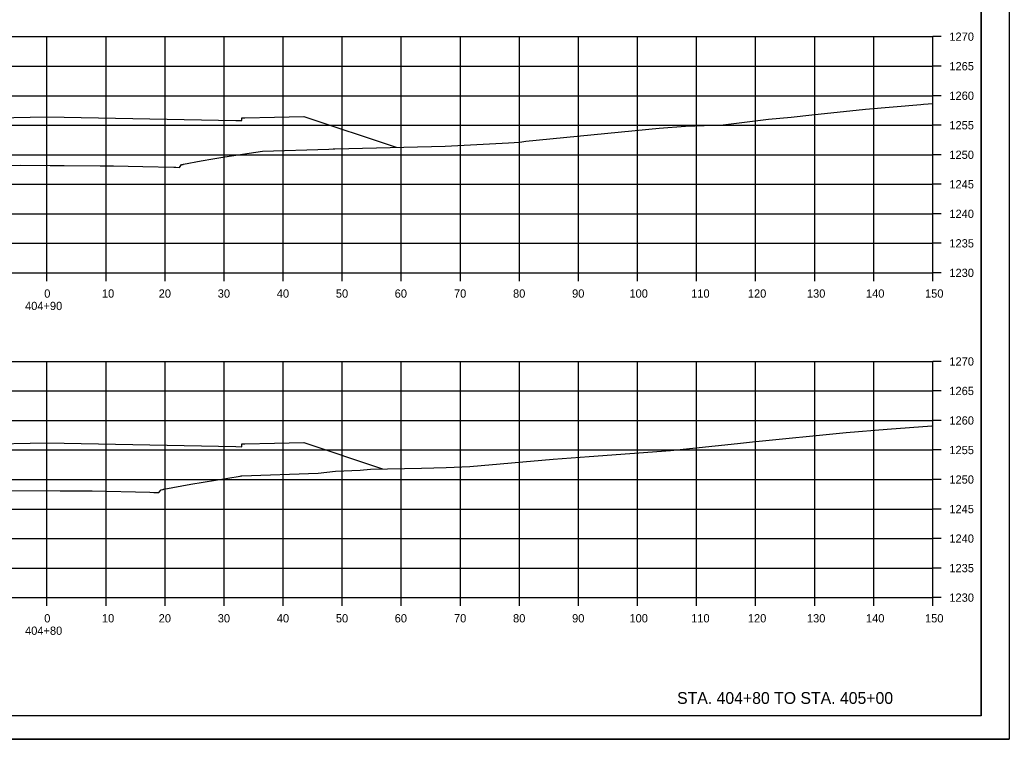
# Model space of a CAD drawing. Extents: x -70 to 701944, y -4 to 666871.
# Drawn here: x 669211.5 to 669379, y 662635.6 to 662757.4 of the extents above; entities that cross this region are included whole.
import ezdxf

# ---------------------------------------------------------------- set-up
doc = ezdxf.new("R2010")
doc.units = 0
for name, color, linetype in [('R_Axis', 7, 'Continuous'), ('R_Axis Annot', 7, 'Continuous'), ('R_Border', 7, 'Continuous'), ('R_Draft', 7, 'Continuous'), ('R_Exist Surface', 7, 'Continuous'), ('R_Fin Surface', 7, 'Continuous'), ('R_Grid', 7, 'Continuous'), ('R_No Plot', 7, 'Continuous')]:
    doc.layers.add(name, color=color, linetype=linetype)

msp = doc.modelspace()

# ---------------------------------------------------------------- linework, layer by layer
at = {"layer": 'R_Axis'}
for p, q in [((669366.07, 662714.55), (669366.07, 662754.55)), ((669367.47, 662754.55), (669366.07, 662754.55)), ((669367.47, 662749.55), (669366.07, 662749.55)), ((669367.47, 662744.55), (669366.07, 662744.55)), ((669367.47, 662739.55), (669366.07, 662739.55)), ((669367.47, 662734.55), (669366.07, 662734.55)), ((669367.47, 662729.55), (669366.07, 662729.55)), ((669367.47, 662724.55), (669366.07, 662724.55)), ((669367.47, 662719.55), (669366.07, 662719.55)), ((669066.07, 662714.55), (669366.07, 662714.55)), ((669216.07, 662713.15), (669216.07, 662714.55)), ((669226.07, 662713.15), (669226.07, 662714.55)), ((669236.07, 662713.15), (669236.07, 662714.55)), ((669246.07, 662713.15), (669246.07, 662714.55)), ((669256.07, 662713.15), (669256.07, 662714.55)), ((669266.07, 662713.15), (669266.07, 662714.55)), ((669276.07, 662713.15), (669276.07, 662714.55)), ((669286.07, 662713.15), (669286.07, 662714.55)), ((669296.07, 662713.15), (669296.07, 662714.55)), ((669306.07, 662713.15), (669306.07, 662714.55)), ((669316.07, 662713.15), (669316.07, 662714.55)), ((669326.07, 662713.15), (669326.07, 662714.55)), ((669336.07, 662713.15), (669336.07, 662714.55)), ((669346.07, 662713.15), (669346.07, 662714.55)), ((669356.07, 662713.15), (669356.07, 662714.55)), ((669366.07, 662713.15), (669366.07, 662714.55)), ((669367.47, 662714.55), (669366.07, 662714.55)), ((669366.07, 662659.55), (669366.07, 662699.55)), ((669367.47, 662699.55), (669366.07, 662699.55)), ((669367.47, 662694.55), (669366.07, 662694.55)), ((669367.47, 662689.55), (669366.07, 662689.55)), ((669367.47, 662684.55), (669366.07, 662684.55)), ((669367.47, 662679.55), (669366.07, 662679.55)), ((669367.47, 662674.55), (669366.07, 662674.55)), ((669367.47, 662669.55), (669366.07, 662669.55)), ((669367.47, 662664.55), (669366.07, 662664.55)), ((669066.07, 662659.55), (669366.07, 662659.55)), ((669216.07, 662658.15), (669216.07, 662659.55)), ((669226.07, 662658.15), (669226.07, 662659.55)), ((669236.07, 662658.15), (669236.07, 662659.55)), ((669246.07, 662658.15), (669246.07, 662659.55)), ((669256.07, 662658.15), (669256.07, 662659.55)), ((669266.07, 662658.15), (669266.07, 662659.55)), ((669276.07, 662658.15), (669276.07, 662659.55)), ((669286.07, 662658.15), (669286.07, 662659.55)), ((669296.07, 662658.15), (669296.07, 662659.55)), ((669306.07, 662658.15), (669306.07, 662659.55)), ((669316.07, 662658.15), (669316.07, 662659.55)), ((669326.07, 662658.15), (669326.07, 662659.55)), ((669336.07, 662658.15), (669336.07, 662659.55)), ((669346.07, 662658.15), (669346.07, 662659.55)), ((669356.07, 662658.15), (669356.07, 662659.55)), ((669366.07, 662658.15), (669366.07, 662659.55)), ((669367.47, 662659.55), (669366.07, 662659.55))]:
    msp.add_line(p, q, dxfattribs=at)
at = {"layer": 'R_Border'}
for q in [(669374.25, 662845.01), (669058.07, 662639.55)]:
    msp.add_line((669374.25, 662639.55), q, dxfattribs=at)
at = {"layer": 'R_Exist Surface'}
for points in [[(669209.66, 662732.74), (669211.66, 662732.76), (669216.64, 662732.71), (669218.97, 662732.71), (669225.08, 662732.7), (669227.36, 662732.67), (669232.28, 662732.56), (669237.56, 662732.42), (669237.87, 662732.42), (669238.5, 662732.41), (669238.63, 662732.56), (669238.88, 662732.88), (669239.11, 662732.9), (669239.22, 662732.93), (669242.16, 662733.52), (669244.14, 662733.88), (669246.18, 662734.2), (669252.59, 662735.16), (669263.8, 662735.51), (669264.52, 662735.53), (669264.83, 662735.57), (669267.18, 662735.61), (669283.49, 662736.03), (669294.21, 662736.57), (669296.14, 662736.71), (669297.17, 662736.87), (669319.71, 662739.06), (669324.18, 662739.39), (669330.56, 662739.64), (669338.25, 662740.56), (669342.1, 662740.94), (669345.58, 662741.32), (669354.67, 662742.26), (669364.03, 662743.08), (669364.47, 662743.12), (669366.07, 662743.25)], [(669209.82, 662677.7), (669218.29, 662677.64), (669223.74, 662677.62), (669233.51, 662677.39), (669234.16, 662677.37), (669234.21, 662677.37), (669235.04, 662677.36), (669235.42, 662677.8), (669235.43, 662677.81), (669235.75, 662677.88), (669235.76, 662677.89), (669235.86, 662677.9), (669240.44, 662678.78), (669248.78, 662680.13), (669248.94, 662680.16), (669249.09, 662680.16), (669261.98, 662680.64), (669264.92, 662680.99), (669269.1, 662681.11), (669270.87, 662681.33), (669279.5, 662681.47), (669283.68, 662681.56), (669287.69, 662681.77), (669301.79, 662683), (669306.36, 662683.35), (669307.9, 662683.45), (669321.66, 662684.47), (669333, 662685.66), (669334.01, 662685.76), (669335.53, 662685.92), (669351.38, 662687.51), (669358.36, 662688.06), (669365.9, 662688.66), (669366.07, 662688.67)]]:
    msp.add_lwpolyline(points, dxfattribs=at)
at = {"layer": 'R_Fin Surface'}
for points in [[(669127.53, 662730.26), (669128.17, 662730.48), (669138.23, 662733.84), (669141.2, 662734.83), (669147.12, 662736.79), (669159.03, 662740.75), (669164.03, 662740.65), (669169.03, 662740.55), (669169.53, 662740.55), (669169.54, 662740.05), (669170.54, 662740.07), (669179.51, 662740.25), (669216.07, 662740.99), (669248.07, 662740.35), (669249.07, 662740.33), (669249.08, 662740.83), (669249.58, 662740.83), (669254.58, 662740.93), (669259.58, 662741.03), (669275.2, 662735.82)], [(669131.26, 662676.11), (669136.98, 662678), (669141.16, 662679.39), (669143.21, 662680.07), (669151.97, 662683.01), (669154.47, 662683.84), (669156.58, 662684.54), (669156.59, 662684.55), (669159.55, 662685.54), (669164.55, 662685.44), (669169.55, 662685.34), (669170.05, 662685.34), (669170.06, 662684.84), (669171.06, 662684.86), (669216.07, 662685.76), (669248.07, 662685.12), (669249.07, 662685.1), (669249.08, 662685.6), (669249.58, 662685.6), (669254.58, 662685.7), (669259.58, 662685.8), (669272.9, 662681.36)]]:
    msp.add_lwpolyline(points, dxfattribs=at)
at = {"layer": 'R_Grid'}
for p, q in [((669066.07, 662754.55), (669366.07, 662754.55)), ((669216.07, 662714.55), (669216.07, 662754.55)), ((669226.07, 662714.55), (669226.07, 662754.55)), ((669236.07, 662714.55), (669236.07, 662754.55)), ((669246.07, 662714.55), (669246.07, 662754.55)), ((669256.07, 662714.55), (669256.07, 662754.55)), ((669266.07, 662714.55), (669266.07, 662754.55)), ((669276.07, 662714.55), (669276.07, 662754.55)), ((669286.07, 662714.55), (669286.07, 662754.55)), ((669296.07, 662714.55), (669296.07, 662754.55)), ((669306.07, 662714.55), (669306.07, 662754.55)), ((669316.07, 662714.55), (669316.07, 662754.55)), ((669326.07, 662714.55), (669326.07, 662754.55)), ((669336.07, 662714.55), (669336.07, 662754.55)), ((669346.07, 662714.55), (669346.07, 662754.55)), ((669356.07, 662714.55), (669356.07, 662754.55)), ((669366.07, 662714.55), (669366.07, 662754.55)), ((669066.07, 662749.55), (669366.07, 662749.55)), ((669066.07, 662744.55), (669366.07, 662744.55)), ((669066.07, 662739.55), (669366.07, 662739.55)), ((669066.07, 662734.55), (669366.07, 662734.55)), ((669066.07, 662729.55), (669366.07, 662729.55)), ((669066.07, 662724.55), (669366.07, 662724.55)), ((669066.07, 662719.55), (669366.07, 662719.55)), ((669066.07, 662714.55), (669366.07, 662714.55)), ((669066.07, 662699.55), (669366.07, 662699.55)), ((669216.07, 662659.55), (669216.07, 662699.55)), ((669226.07, 662659.55), (669226.07, 662699.55)), ((669236.07, 662659.55), (669236.07, 662699.55)), ((669246.07, 662659.55), (669246.07, 662699.55)), ((669256.07, 662659.55), (669256.07, 662699.55)), ((669266.07, 662659.55), (669266.07, 662699.55)), ((669276.07, 662659.55), (669276.07, 662699.55)), ((669286.07, 662659.55), (669286.07, 662699.55)), ((669296.07, 662659.55), (669296.07, 662699.55)), ((669306.07, 662659.55), (669306.07, 662699.55)), ((669316.07, 662659.55), (669316.07, 662699.55)), ((669326.07, 662659.55), (669326.07, 662699.55)), ((669336.07, 662659.55), (669336.07, 662699.55)), ((669346.07, 662659.55), (669346.07, 662699.55)), ((669356.07, 662659.55), (669356.07, 662699.55)), ((669366.07, 662659.55), (669366.07, 662699.55)), ((669066.07, 662694.55), (669366.07, 662694.55)), ((669066.07, 662689.55), (669366.07, 662689.55)), ((669066.07, 662684.55), (669366.07, 662684.55)), ((669066.07, 662679.55), (669366.07, 662679.55)), ((669066.07, 662674.55), (669366.07, 662674.55)), ((669066.07, 662669.55), (669366.07, 662669.55)), ((669066.07, 662664.55), (669366.07, 662664.55)), ((669066.07, 662659.55), (669366.07, 662659.55))]:
    msp.add_line(p, q, dxfattribs=at)
at = {"layer": 'R_No Plot'}
msp.add_line((669045.67, 662635.57), (669379, 662635.57), dxfattribs=at)
for points in [[(669045.66, 662848.91), (669379, 662848.91), (669379, 662635.57), (669045.66, 662635.57)], [(669291.99, 662845.01), (669291.99, 662835.13), (669327.72, 662835.13), (669327.72, 662832.21), (669350.92, 662832.21), (669350.92, 662807.88), (669374.25, 662807.88), (669374.25, 662639.55), (669058.07, 662639.55), (669058.07, 662845.01)]]:
    msp.add_lwpolyline(points, close=True, dxfattribs=at)

# ---------------------------------------------------------------- texts
at = {"layer": 'R_Axis Annot'}
for s, p in [('1270', (669368.87, 662753.85)), ('1265', (669368.87, 662748.85)), ('1260', (669368.87, 662743.85)), ('1255', (669368.87, 662738.85)), ('1250', (669368.87, 662733.85)), ('1245', (669368.87, 662728.85)), ('1240', (669368.87, 662723.85)), ('1235', (669368.87, 662718.85)), ('1230', (669368.87, 662713.85)), ('0', (669215.61, 662710.35)), ('10', (669225.38, 662710.35)), ('20', (669234.99, 662710.35)), ('30', (669244.99, 662710.35)), ('40', (669254.99, 662710.35)), ('50', (669264.99, 662710.35)), ('60', (669274.95, 662710.35)), ('70', (669284.99, 662710.35)), ('80', (669294.99, 662710.35)), ('90', (669304.99, 662710.35)), ('100', (669314.7, 662710.35)), ('110', (669325.15, 662710.35)), ('120', (669334.75, 662710.35)), ('130', (669344.75, 662710.35)), ('140', (669354.75, 662710.35)), ('150', (669364.75, 662710.35)), ('404+90', (669212.36, 662708.25)), ('1270', (669368.87, 662698.85)), ('1265', (669368.87, 662693.85)), ('1260', (669368.87, 662688.85)), ('1255', (669368.87, 662683.85)), ('1250', (669368.87, 662678.85)), ('1245', (669368.87, 662673.85)), ('1240', (669368.87, 662668.85)), ('1235', (669368.87, 662663.85)), ('1230', (669368.87, 662658.85)), ('0', (669215.61, 662655.35)), ('10', (669225.38, 662655.35)), ('20', (669234.99, 662655.35)), ('30', (669244.99, 662655.35)), ('40', (669254.99, 662655.35)), ('50', (669264.99, 662655.35)), ('60', (669274.95, 662655.35)), ('70', (669284.99, 662655.35)), ('80', (669294.99, 662655.35)), ('90', (669304.99, 662655.35)), ('100', (669314.7, 662655.35)), ('110', (669325.15, 662655.35)), ('120', (669334.75, 662655.35)), ('130', (669344.75, 662655.35)), ('140', (669354.75, 662655.35)), ('150', (669364.75, 662655.35)), ('404+80', (669212.36, 662653.25))]:
    msp.add_text(s, height=1.4, dxfattribs=at).set_placement(p)
at = {"layer": 'R_Draft'}
msp.add_text('STA. 404+80 TO STA. 405+00', height=2, dxfattribs=at).set_placement((669322.77, 662641.55))

doc.saveas('drawing.dxf')
